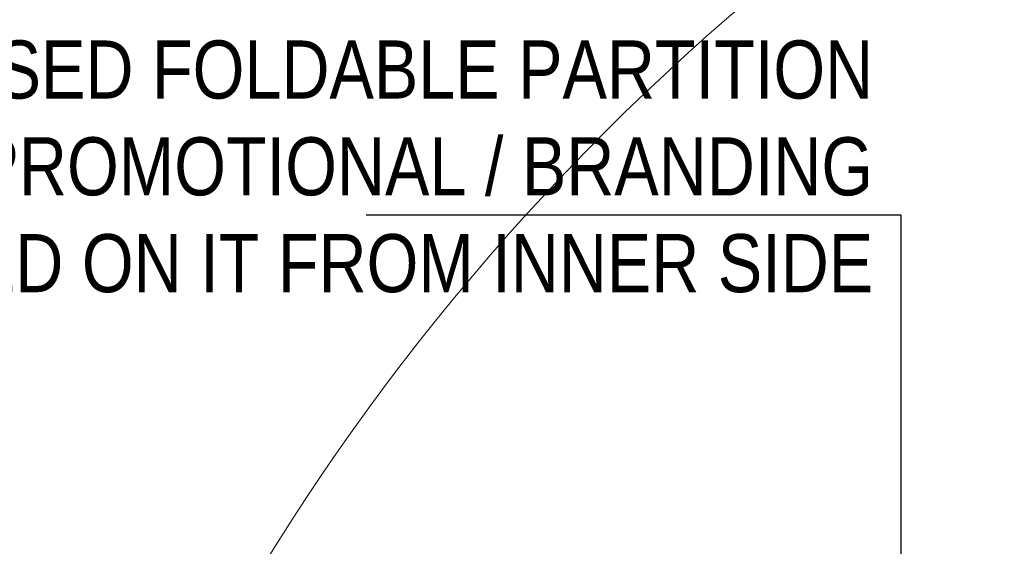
# Model space of a CAD drawing. Header units: millimetres. Extents: x -226731 to 126254, y -16359 to 60195.
# Tile 262 of 510: x -140064 to -138581, y 21541 to 22335. Entities that reach past the tile are written whole.
import ezdxf

# ---------------------------------------------------------------- set-up
doc = ezdxf.new("R2010")
doc.units = ezdxf.units.MM
doc.header["$LTSCALE"] = 0.1
doc.header["$MEASUREMENT"] = 0
doc.layers.get('0').update_dxf_attribs({"lineweight": 5})
doc.layers.add('A-ANNO-DIMS-30', color=7, linetype='Continuous')
doc.layers.add('FIRE CIRCULE', color=7, linetype='Continuous', lineweight=5)
doc.layers.add('TEXT', color=70, linetype='Continuous', lineweight=5)
doc.styles.add('A-ANNO-DIM regular', font='isocp.shx')
doc.styles.get("Standard").update_dxf_attribs({"font": 'ARIALN.TTF'})
doc.dimstyles.new('A-100mm-Regular', dxfattribs={"dimtxt": 200, "dimasz": 100, "dimexe": 100, "dimexo": 10, "dimgap": 50, "dimtad": 1, "dimdec": 0, "dimzin": 12, "dimdsep": 46, "dimtxsty": 'A-ANNO-DIM regular', "dimblk": 'ARCHTICK', "dimcen": 0, "dimdle": 100, "dimclrd": 205, "dimclre": 205, "dimclrt": 211, "dimadec": 0, "dimazin": 0, "dimtfac": 1, "dimtdec": 0, "dimtix": 1, "dimtmove": 2, "dimatfit": 3, "dimldrblk": 'ARCHTICK', "dimfxl": 0, "dimtvp": 1, "dimtolj": 1, "dimtzin": 0, "dimarcsym": 0})

# ---------------------------------------------------------------- blocks, each defined once
blk = doc.blocks.new('_ArchTick')
at = {"color": 0, "linetype": 'ByBlock', "const_width": 0.15}
blk.add_lwpolyline([(-0.5, -0.5), (0.5, 0.5)], dxfattribs=at)

msp = doc.modelspace()

# ---------------------------------------------------------------- linework, layer by layer
at = {"layer": 'FIRE CIRCULE', "color": 3}
msp.add_circle((-136708.5, 19689.6), 3500, dxfattribs=at)

# ---------------------------------------------------------------- texts
at = {"layer": 'TEXT', "color": 8, "insert": (-139335.7, 15378.7), "char_height": 100, "width": 1570.504, "attachment_point": 1, "rotation": 90}
msp.add_mtext('\\pi444.495;HAND WASH', dxfattribs=at)
at = {"layer": 'TEXT', "color": 8, "insert": (-138778.8, 22303.2, -8750), "char_height": 87.5, "width": 1784.567, "attachment_point": 3}
msp.add_mtext('PROPOSED FOLDABLE PARTITION FOR  PROMOTIONAL / BRANDING PASTED ON IT FROM INNER SIDE ', dxfattribs=at)

# ---------------------------------------------------------------- leaders
at = {"layer": 'A-ANNO-DIMS-30', "color": 8}
msp.add_leader([(-138736.4, 20679.2), (-138736.4, 22040), (-139542.2, 22040)], dimstyle='A-100mm-Regular', dxfattribs=at)

doc.saveas('drawing.dxf')
